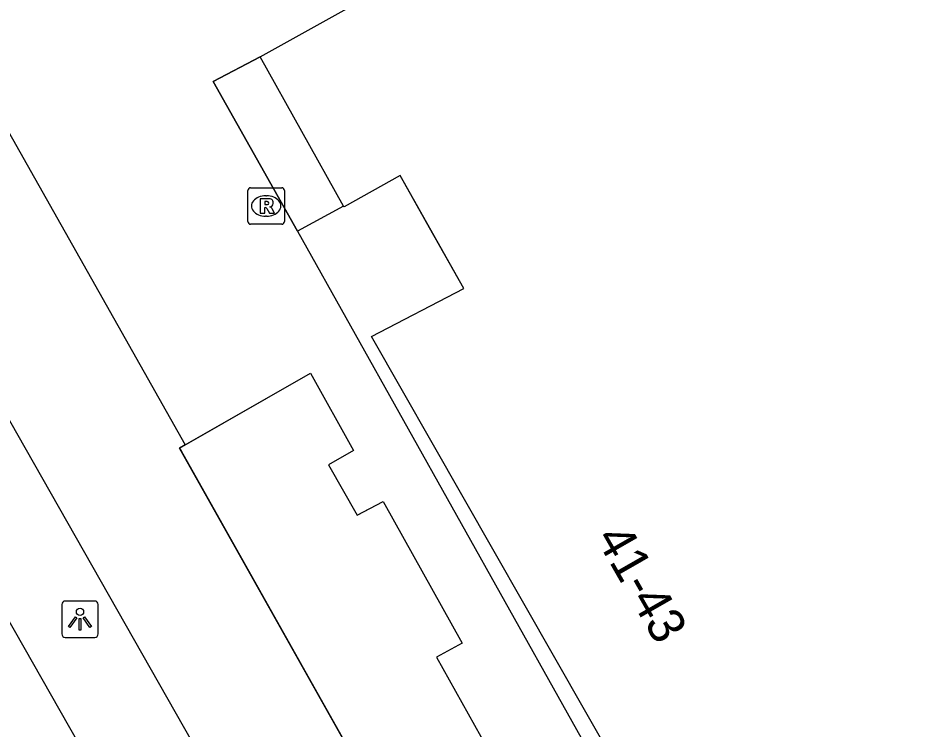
# Model space of a CAD drawing. Extents: x 161087 to 161922, y 382574 to 383873.
# Drawn here: x 161560.91 to 161585.48, y 383326.1 to 383345.56 of the extents above; entities that cross this region are included whole.
import ezdxf

# ---------------------------------------------------------------- set-up
doc = ezdxf.new("R2010")
doc.units = 0
for name, color, linetype in [('IMGEO_Groenvoorziening', 7, 'Continuous'), ('IMGEO_Lichtpunt', 7, 'Continuous'), ('IMGEO_Muur', 7, 'Continuous'), ('IMGEO_Pand', 7, 'Continuous'), ('IMGEO_Pand_nummerreeks', 7, 'Continuous'), ('IMGEO_Pand_overbouw', 7, 'Continuous'), ('IMGEO_Rijbaan_lokaal_gesloten', 7, 'Continuous'), ('IMGEO_Rioolput', 7, 'Continuous'), ('IMGEO_Voetpad_open', 7, 'Continuous')]:
    doc.layers.add(name, color=color, linetype=linetype)

msp = doc.modelspace()

# ---------------------------------------------------------------- linework, layer by layer
at = {"layer": 'IMGEO_Groenvoorziening'}
for points in [[(161569.819, 383340.416), (161568.56, 383339.731), (161566.249, 383343.823), (161567.532, 383344.497)], [(161565.481, 383333.879), (161568.917, 383335.844), (161570.094, 383333.726), (161569.403, 383333.333), (161570.192, 383331.959), (161570.9, 383332.334), (161573.06, 383328.457), (161572.358, 383328.075), (161573.923, 383325.28), (161574.642, 383325.671), (161576.778, 383321.786), (161576.121, 383321.401), (161578.041, 383317.937), (161575.144, 383316.339)]]:
    msp.add_lwpolyline(points, dxfattribs=at)
at = {"layer": 'IMGEO_Lichtpunt'}
for p, q in [((161563.01, 383329.608), (161562.202, 383329.608)), ((161563.01, 383329.608), (161562.202, 383329.608)), ((161562.108, 383329.513), (161562.108, 383328.706)), ((161562.108, 383329.513), (161562.108, 383328.706)), ((161563.104, 383328.706), (161563.104, 383329.513)), ((161563.104, 383328.706), (161563.104, 383329.513)), ((161562.202, 383328.612), (161563.01, 383328.612)), ((161562.202, 383328.612), (161563.01, 383328.612))]:
    msp.add_line(p, q, dxfattribs=at)
for points in [[(161562.482, 383329.177), (161562.521, 383329.149), (161562.333, 383328.887), (161562.295, 383328.914), (161562.482, 383329.177)], [(161562.584, 383329.129), (161562.631, 383329.129), (161562.631, 383328.807), (161562.584, 383328.807), (161562.584, 383329.129)], [(161562.694, 383329.149), (161562.732, 383329.176), (161562.919, 383328.914), (161562.88, 383328.886), (161562.694, 383329.149)]]:
    msp.add_lwpolyline(points, dxfattribs=at)
msp.add_circle((161562.607, 383329.311), 0.0994, dxfattribs=at)
for centre, start, end in [((161562.202, 383329.513), 90, 180), ((161562.202, 383329.513), 90, 180), ((161563.01, 383329.513), 0, 90), ((161563.01, 383329.513), 0, 90), ((161562.202, 383328.706), 180, 270), ((161562.202, 383328.706), 180, 270), ((161563.01, 383328.706), 270, 0), ((161563.01, 383328.706), 270, 360)]:
    msp.add_arc(centre, 0.0946, start, end, dxfattribs=at)
at = {"layer": 'IMGEO_Muur'}
msp.add_lwpolyline([(161576.778, 383321.786), (161576.121, 383321.401), (161578.041, 383317.937), (161575.144, 383316.339), (161565.332, 383333.794), (161568.917, 383335.844), (161570.094, 383333.726), (161569.403, 383333.333), (161570.192, 383331.959), (161570.343, 383332.039), (161570.9, 383332.334), (161573.06, 383328.457), (161572.358, 383328.075), (161573.923, 383325.28), (161574.642, 383325.671)], dxfattribs=at)
at = {"layer": 'IMGEO_Pand'}
for points in [[(161567.532, 383344.497), (161571.479, 383346.695), (161570.348, 383348.571), (161568.661, 383351.367)], [(161569.819, 383340.416), (161567.532, 383344.497)], [(161585.645, 383310.598), (161582.667, 383315.901), (161581.086, 383314.999), (161580.579, 383315.887), (161579.126, 383318.433), (161580.158, 383319.006), (161580.613, 383319.259), (161570.582, 383336.844), (161573.107, 383338.157), (161572.172, 383339.821), (161571.369, 383341.25), (161569.83, 383340.396), (161569.819, 383340.416)]]:
    msp.add_lwpolyline(points, dxfattribs=at)
at = {"layer": 'IMGEO_Pand_overbouw'}
msp.add_lwpolyline([(161571.369, 383341.25), (161569.83, 383340.396), (161569.819, 383340.416), (161567.532, 383344.497), (161566.249, 383343.823), (161568.56, 383339.731), (161580.158, 383319.006), (161580.613, 383319.259), (161570.582, 383336.844), (161573.107, 383338.157)], close=True, dxfattribs=at)
at = {"layer": 'IMGEO_Rijbaan_lokaal_gesloten'}
msp.add_lwpolyline([(161553.532, 383341.596), (161573.605, 383306.298)], dxfattribs=at)
at = {"layer": 'IMGEO_Rioolput'}
for p, q in [((161567.199, 383339.992), (161567.199, 383340.844)), ((161567.274, 383340.918), (161568.126, 383340.918)), ((161568.2, 383340.844), (161568.2, 383339.992)), ((161567.687, 383340.698), (161567.712, 383340.698)), ((161567.71, 383340.138), (161567.685, 383340.138)), ((161568.126, 383339.918), (161567.274, 383339.918))]:
    msp.add_line(p, q, dxfattribs=at)
for points in [[(161567.199, 383339.992), (161567.199, 383340.844)], [(161567.274, 383340.918), (161568.126, 383340.918)], [(161568.2, 383340.844), (161568.2, 383339.992)], [(161567.788, 383340.616), (161567.536, 383340.618), (161567.536, 383340.218)], [(161567.536, 383340.218), (161567.66, 383340.218), (161567.66, 383340.38), (161567.671, 383340.38)], [(161567.714, 383340.537), (161567.66, 383340.537), (161567.66, 383340.456)], [(161567.66, 383340.456), (161567.712, 383340.456)], [(161567.718, 383340.351), (161567.789, 383340.218), (161567.929, 383340.218), (161567.864, 383340.344)], [(161568.126, 383339.918), (161567.274, 383339.918)]]:
    msp.add_lwpolyline(points, dxfattribs=at)
for centre, radius, start, end in [((161567.276, 383340.842), 0.0765, 91.552, 178.448), ((161567.276, 383340.842), 0.0765, 91.552, 178.448), ((161568.124, 383340.842), 0.0765, 1.552, 88.448), ((161568.124, 383340.842), 0.0765, 1.552, 88.448), ((161567.787, 383340.506), 0.109, 350.3612, 89.416), ((161567.67, 383340.327), 0.0533, 26.0293, 88.6989), ((161567.696, 383340.645), 0.19, 274.7715, 282.9687), ((161567.72, 383340.441), 0.0964, 77.0061, 93.1865), ((161567.734, 383340.498), 0.0378, 276.6634, 79.6772), ((161567.785, 383340.506), 0.112, 277.5842, 350.9817), ((161567.769, 383340.291), 0.108, 29.5134, 73.7905), ((161567.276, 383339.994), 0.0765, 181.552, 268.448), ((161567.276, 383339.994), 0.0765, 181.552, 268.448), ((161568.124, 383339.994), 0.0765, 271.552, 358.448), ((161568.124, 383339.994), 0.0765, 271.552, 358.448)]:
    msp.add_arc(centre, radius, start, end, dxfattribs=at)
for centre, major_axis, ratio, start_param, end_param in [((161567.686, 383340.418), (-0.387, 0.002), 0.722429, 4.712389, 7.853982), ((161567.711, 383340.418), (-0.39, 0.002), 0.717154, 1.570796, 4.712389)]:
    msp.add_ellipse(centre, major_axis=major_axis, ratio=ratio, start_param=start_param, end_param=end_param, dxfattribs=at)
at = {"layer": 'IMGEO_Voetpad_open'}
for points in [[(161562.501, 383347.925), (161560.262, 383346.675), (161558.744, 383345.818), (161558.793, 383345.731), (161565.481, 383333.879)], [(161573.605, 383306.298), (161573.964, 383306.503), (161574.074, 383306.308), (161576.085, 383307.436), (161555.931, 383342.902), (161553.532, 383341.596)], [(161565.481, 383333.879), (161565.332, 383333.794), (161565.377, 383333.715), (161575.144, 383316.339)]]:
    msp.add_lwpolyline(points, dxfattribs=at)

# ---------------------------------------------------------------- texts
at = {"layer": 'IMGEO_Pand_nummerreeks'}
msp.add_text('41-43', height=1, rotation=299.7707, dxfattribs=at).set_placement((161576.7, 383331.336))

doc.saveas('drawing.dxf')
